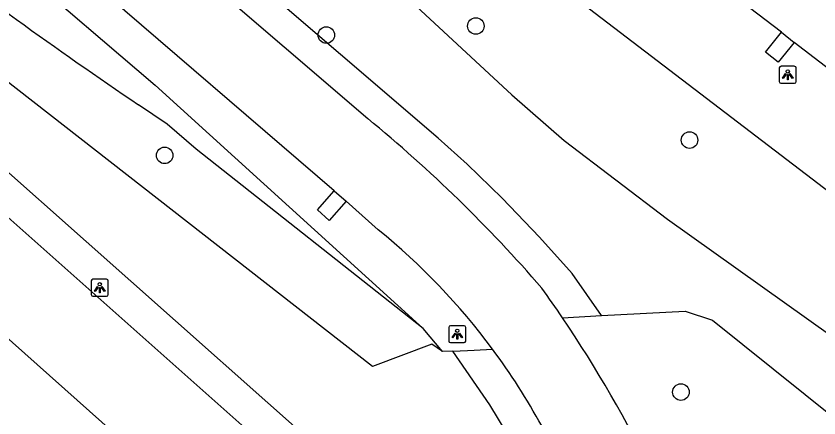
# Model space of a CAD drawing. Extents: x 157466 to 158888, y 383063 to 384677.
# Drawn here: x 158768.48 to 158815.94, y 383855.58 to 383879.32 of the extents above; entities that cross this region are included whole.
import ezdxf

# ---------------------------------------------------------------- set-up
doc = ezdxf.new("R2010")
doc.units = 0
for name, color, linetype in [('IMGEO_Berm_groen', 7, 'Continuous'), ('IMGEO_Boom', 7, 'Continuous'), ('IMGEO_Groenvoorziening', 7, 'Continuous'), ('IMGEO_Lichtpunt', 7, 'Continuous'), ('IMGEO_Parkeervlak_open', 7, 'Continuous'), ('IMGEO_Rijbaan_lokaal_open', 7, 'Continuous'), ('IMGEO_Rijbaan_regionaal_gesloten', 7, 'Continuous')]:
    doc.layers.add(name, color=color, linetype=linetype)

msp = doc.modelspace()

# ---------------------------------------------------------------- linework, layer by layer
at = {"layer": 'IMGEO_Berm_groen'}
for points in [[(158592.611, 384040.389), (158603.062, 384030.855), (158618.866, 384015.449), (158635.636, 383999.852), (158649.831, 383987.309), (158652.615, 383984.75), (158679.212, 383960.296), (158710.199, 383932.348), (158724.684, 383919.418), (158740.159, 383906.053), (158760.166, 383889.359), (158776.714, 383875.229), (158792.553, 383860.857)], [(158564.348, 384032.052), (158585.348, 384010.678), (158589.846, 384006.513), (158595.875, 384001.543), (158606.237, 383993.699), (158616.579, 383985.612), (158635.376, 383970.915), (158654.191, 383956.204), (158678.1, 383937.509), (158694.724, 383924.511), (158711.994, 383911.008), (158717.008, 383907.087), (158725.26, 383900.681), (158756.19, 383876.531), (158756.88, 383876.013), (158756.965, 383875.793), (158757.55, 383874.435), (158757.869, 383872.031), (158759.488, 383870.539), (158762.98, 383874.478), (158764.514, 383873.194), (158785.996, 383854.136), (158797.607, 383845.775)], [(158851.178, 383841.957), (158827.197, 383860.786), (158757.791, 383913.745), (158703.439, 383955.63), (158687.181, 383968.159)], [(158803.078, 383861.626), (158801.346, 383864.109), (158799.43, 383866.26), (158797.208, 383868.573), (158795.15, 383870.564), (158793.425, 383872.101), (158741.588, 383916.477), (158714.679, 383940.009), (158701.387, 383952.981), (158687.372, 383967.73)], [(158718.045, 383941.66), (158738.186, 383924.925), (158751.782, 383914.377), (158762.813, 383904.622), (158779.506, 383891.614), (158797.789, 383874.658), (158800.889, 383871.978), (158806.992, 383867.33), (158816.65, 383860.455), (158822.055, 383856.403), (158845.271, 383836.873)], [(158800.776, 383861.503), (158803.078, 383861.626)], [(158803.078, 383861.626), (158808.027, 383861.888), (158809.654, 383861.36), (158825.983, 383848.262), (158835.665, 383837.879), (158840.516, 383834.388), (158845.537, 383834.988)], [(158793.682, 383859.501), (158792.553, 383860.857)], [(158794.295, 383859.532), (158793.682, 383859.501)], [(158794.295, 383859.532), (158795.175, 383859.576), (158795.559, 383859.595), (158796.643, 383859.65)], [(158800.523, 383848.966), (158800.06, 383849.962), (158799.625, 383850.85), (158798.832, 383852.357), (158797.507, 383854.674), (158796.493, 383856.35), (158794.295, 383859.532)]]:
    msp.add_lwpolyline(points, dxfattribs=at)
at = {"layer": 'IMGEO_Boom'}
for centre in [(158795.659, 383878.73), (158786.821, 383878.198), (158808.291, 383871.995), (158777.266, 383871.091), (158807.78, 383857.111)]:
    msp.add_circle(centre, 0.489, dxfattribs=at)
at = {"layer": 'IMGEO_Groenvoorziening'}
for points in [[(158793.682, 383859.501), (158793.062, 383859.948), (158789.551, 383858.63), (158744, 383894.134), (158691.084, 383935.378), (158689.228, 383936.825), (158643.377, 383975.29), (158640.762, 383977.484), (158616.14, 384000.246), (158599.479, 384016.092), (158578.485, 384037.134), (158575.646, 384040.554)], [(158792.553, 383860.857), (158779.122, 383871.461), (158777.406, 383872.938), (158775.724, 383874.077)]]:
    msp.add_lwpolyline(points, dxfattribs=at)
msp.add_arc((158923.906, 384093.871), 265.08, 232.20921, 236.01281, dxfattribs=at)
at = {"layer": 'IMGEO_Lichtpunt'}
for p, q in [((158814.496, 383876.35), (158813.688, 383876.35)), ((158814.496, 383876.35), (158813.688, 383876.35)), ((158813.594, 383876.255), (158813.594, 383875.448)), ((158813.594, 383876.255), (158813.594, 383875.448)), ((158814.59, 383875.448), (158814.59, 383876.255)), ((158814.59, 383875.448), (158814.59, 383876.255)), ((158813.688, 383875.354), (158814.496, 383875.354)), ((158813.688, 383875.354), (158814.496, 383875.354)), ((158772.931, 383863.679), (158772.931, 383862.872)), ((158772.931, 383863.679), (158772.931, 383862.872)), ((158773.833, 383863.774), (158773.025, 383863.774)), ((158773.833, 383863.774), (158773.025, 383863.774)), ((158773.927, 383862.872), (158773.927, 383863.679)), ((158773.927, 383862.872), (158773.927, 383863.679)), ((158773.025, 383862.778), (158773.833, 383862.778)), ((158773.025, 383862.778), (158773.833, 383862.778)), ((158794.063, 383860.935), (158794.063, 383860.128)), ((158794.063, 383860.935), (158794.063, 383860.128)), ((158794.965, 383861.03), (158794.157, 383861.03)), ((158794.965, 383861.03), (158794.157, 383861.03)), ((158795.059, 383860.128), (158795.059, 383860.935)), ((158795.059, 383860.128), (158795.059, 383860.935)), ((158794.157, 383860.034), (158794.965, 383860.034)), ((158794.157, 383860.034), (158794.965, 383860.034))]:
    msp.add_line(p, q, dxfattribs=at)
for points in [[(158813.968, 383875.919), (158814.007, 383875.891), (158813.819, 383875.629), (158813.781, 383875.656), (158813.968, 383875.919)], [(158814.07, 383875.871), (158814.117, 383875.871), (158814.117, 383875.549), (158814.07, 383875.549), (158814.07, 383875.871)], [(158814.18, 383875.891), (158814.218, 383875.918), (158814.405, 383875.656), (158814.366, 383875.628), (158814.18, 383875.891)], [(158773.305, 383863.343), (158773.344, 383863.315), (158773.156, 383863.053), (158773.118, 383863.08), (158773.305, 383863.343)], [(158773.407, 383863.295), (158773.454, 383863.295), (158773.454, 383862.973), (158773.407, 383862.973), (158773.407, 383863.295)], [(158773.517, 383863.315), (158773.555, 383863.342), (158773.742, 383863.08), (158773.703, 383863.052), (158773.517, 383863.315)], [(158794.437, 383860.599), (158794.476, 383860.571), (158794.288, 383860.309), (158794.25, 383860.336), (158794.437, 383860.599)], [(158794.539, 383860.551), (158794.586, 383860.551), (158794.586, 383860.229), (158794.539, 383860.229), (158794.539, 383860.551)], [(158794.649, 383860.571), (158794.687, 383860.598), (158794.874, 383860.336), (158794.835, 383860.308), (158794.649, 383860.571)]]:
    msp.add_lwpolyline(points, dxfattribs=at)
for centre in [(158814.093, 383876.053), (158773.43, 383863.477), (158794.562, 383860.733)]:
    msp.add_circle(centre, 0.0994, dxfattribs=at)
for centre, start, end in [((158813.688, 383876.255), 90, 180), ((158813.688, 383876.255), 90, 180), ((158814.496, 383876.255), 0, 90), ((158814.496, 383876.255), 0, 90), ((158813.688, 383875.448), 180, 270), ((158813.688, 383875.448), 180, 270), ((158814.496, 383875.448), 270, 0), ((158814.496, 383875.448), 270, 360), ((158773.025, 383863.679), 90, 180), ((158773.025, 383863.679), 90, 180), ((158773.833, 383863.679), 0, 90), ((158773.833, 383863.679), 0, 90), ((158773.025, 383862.872), 180, 270), ((158773.025, 383862.872), 180, 270), ((158773.833, 383862.872), 270, 0), ((158773.833, 383862.872), 270, 360), ((158794.157, 383860.935), 90, 180), ((158794.157, 383860.935), 90, 180), ((158794.965, 383860.935), 0, 90), ((158794.965, 383860.935), 0, 90), ((158794.157, 383860.128), 180, 270), ((158794.157, 383860.128), 180, 270), ((158794.965, 383860.128), 270, 0), ((158794.965, 383860.128), 270, 360)]:
    msp.add_arc(centre, 0.0946, start, end, dxfattribs=at)
at = {"layer": 'IMGEO_Parkeervlak_open'}
msp.add_lwpolyline([(158791.378, 383841.084), (158794.517, 383845.539), (158784.669, 383852.64), (158763.187, 383871.698), (158760.297, 383868.436)], dxfattribs=at)
at = {"layer": 'IMGEO_Rijbaan_lokaal_open'}
for points in [[(158814.478, 383877.767), (158813.531, 383876.594), (158812.786, 383877.184), (158813.721, 383878.363)], [(158787.986, 383868.377), (158786.995, 383867.251), (158786.302, 383867.873), (158787.287, 383869.005)], [(158758.973, 383868.315), (158775.92, 383853.23), (158780.83, 383848.843), (158781.658, 383848.196), (158789.223, 383842.749), (158791.378, 383841.084)]]:
    msp.add_lwpolyline(points, dxfattribs=at)
at = {"layer": 'IMGEO_Rijbaan_regionaal_gesloten'}
for points in [[(158644.747, 384001.657), (158660.186, 383987.22), (158683.896, 383965.249), (158694.044, 383956.043), (158699.712, 383950.963), (158712.892, 383939.149), (158739.8, 383915.618), (158789.269, 383873.267)], [(158813.721, 383878.363), (158798.508, 383889.95)], [(158787.287, 383869.005), (158772.797, 383881.458)], [(158813.721, 383878.363), (158814.478, 383877.767)], [(158830.416, 383865.551), (158814.478, 383877.767)], [(158787.287, 383869.005), (158787.986, 383868.377)], [(158789.889, 383866.703), (158787.986, 383868.377)]]:
    msp.add_lwpolyline(points, dxfattribs=at)
for centre, radius, start, end in [((158736.793, 383809.079), 82.909, 40.7963, 50.73285), ((158765.101, 383836.205), 39.301, 36.6227, 50.8961), ((158735.724, 383817.421), 78.581, 34.12329, 35.67554), ((158737.345, 383818.542), 76.61, 17.98313, 34.1097), ((158765.076, 383836.207), 39.32, 28.731, 36.5991)]:
    msp.add_arc(centre, radius, start, end, dxfattribs=at)

doc.saveas('drawing.dxf')
